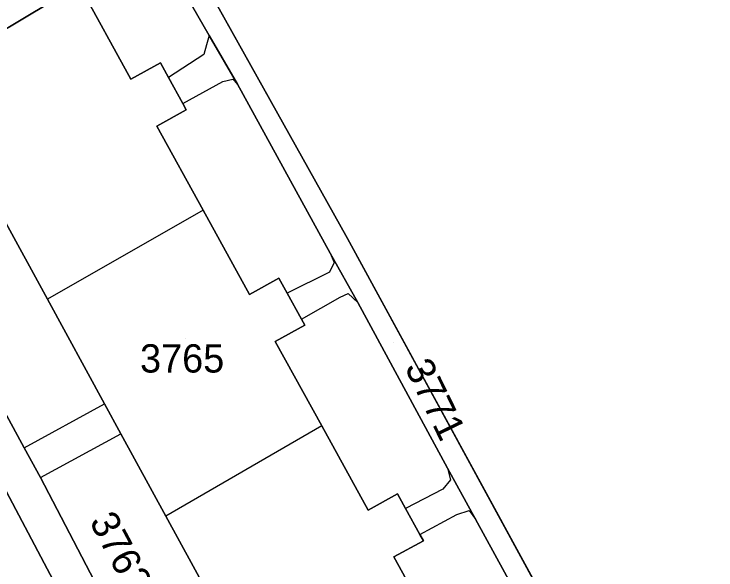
# Model space of a CAD drawing. Extents: x -262715 to -259381, y -1237238 to -1231182.
# Drawn here: x -261705.74 to -261656.12, y -1235409.89 to -1235370.6 of the extents above; entities that cross this region are included whole.
import ezdxf

# ---------------------------------------------------------------- set-up
doc = ezdxf.new("R2010")
doc.units = 0
for name, color, linetype in [('body_kn', 7, 'Continuous'), ('kladpar_druhypozemkov', 7, 'Continuous'), ('kladpar_hranice', 7, 'Continuous'), ('kladpar_parcelnecisla', 7, 'Continuous'), ('kladpar_plochy', 7, 'Continuous'), ('zappar_hrandruhpozemk', 7, 'Continuous')]:
    doc.layers.add(name, color=color, linetype=linetype)

msp = doc.modelspace()

# ---------------------------------------------------------------- linework, layer by layer
at = {"layer": 'body_kn'}
for p, q in [((-261691.94, -1235372.11), (-261691.94, -1235372.11)), ((-261691.94, -1235372.11), (-261691.94, -1235372.11)), ((-261692.13, -1235372.79), (-261692.13, -1235372.79)), ((-261692.31, -1235373.47), (-261692.31, -1235373.47)), ((-261695.39, -1235374.06), (-261695.39, -1235374.06)), ((-261694.82, -1235375.09), (-261694.82, -1235375.09)), ((-261697.47, -1235375.2), (-261697.47, -1235375.2)), ((-261690.99, -1235375.37), (-261690.99, -1235375.37)), ((-261690.27, -1235375.2), (-261690.27, -1235375.2)), ((-261689.95, -1235375.57), (-261689.95, -1235375.57)), ((-261693.81, -1235376.93), (-261693.81, -1235376.93)), ((-261693.81, -1235376.93), (-261693.81, -1235376.93)), ((-261693.56, -1235377.37), (-261693.56, -1235377.37)), ((-261695.65, -1235378.52), (-261695.65, -1235378.52)), ((-261692.37, -1235384.47), (-261692.37, -1235384.47)), ((-261692.37, -1235384.47), (-261692.37, -1235384.47)), ((-261682.17, -1235386.46), (-261682.17, -1235386.46)), ((-261683.4, -1235387.5), (-261683.4, -1235387.5)), ((-261683.4, -1235387.5), (-261683.4, -1235387.5)), ((-261683.11, -1235388.17), (-261683.11, -1235388.17)), ((-261683.45, -1235388.85), (-261683.45, -1235388.85)), ((-261687.01, -1235389.28), (-261687.01, -1235389.28)), ((-261689.09, -1235390.43), (-261689.09, -1235390.43)), ((-261686.44, -1235390.32), (-261686.44, -1235390.32)), ((-261682.13, -1235390.35), (-261682.13, -1235390.35)), ((-261703.38, -1235390.75), (-261703.38, -1235390.75)), ((-261682.69, -1235390.62), (-261682.69, -1235390.62)), ((-261681.43, -1235390.99), (-261681.43, -1235390.99)), ((-261685.43, -1235392.16), (-261685.43, -1235392.16)), ((-261685.43, -1235392.16), (-261685.43, -1235392.16)), ((-261685.18, -1235392.59), (-261685.18, -1235392.59)), ((-261687.27, -1235393.74), (-261687.27, -1235393.74)), ((-261699.34, -1235398.15), (-261699.34, -1235398.15)), ((-261683.99, -1235399.7), (-261683.99, -1235399.7)), ((-261683.99, -1235399.7), (-261683.99, -1235399.7)), ((-261698.19, -1235400.26), (-261698.19, -1235400.26)), ((-261705.02, -1235401.25), (-261705.02, -1235401.25)), ((-261705.02, -1235401.25), (-261705.02, -1235401.25)), ((-261675.09, -1235402.7), (-261675.09, -1235402.7)), ((-261675.09, -1235402.7), (-261675.09, -1235402.7)), ((-261703.87, -1235403.36), (-261703.87, -1235403.36)), ((-261703.87, -1235403.36), (-261703.87, -1235403.36)), ((-261674.88, -1235403.51), (-261674.88, -1235403.51)), ((-261675.43, -1235404.17), (-261675.43, -1235404.17)), ((-261678.64, -1235404.51), (-261678.64, -1235404.51)), ((-261680.71, -1235405.66), (-261680.71, -1235405.66)), ((-261678.06, -1235405.55), (-261678.06, -1235405.55)), ((-261673.57, -1235405.68), (-261673.57, -1235405.68)), ((-261695.01, -1235406.09), (-261695.01, -1235406.09)), ((-261674.43, -1235405.97), (-261674.43, -1235405.97)), ((-261673.13, -1235406.29), (-261673.13, -1235406.29)), ((-261677.05, -1235407.38), (-261677.05, -1235407.38)), ((-261677.05, -1235407.38), (-261677.05, -1235407.38)), ((-261676.8, -1235407.82), (-261676.8, -1235407.82)), ((-261678.89, -1235408.97), (-261678.89, -1235408.97))]:
    msp.add_line(p, q, dxfattribs=at)
at = {"layer": 'kladpar_druhypozemkov'}
for p, q in [((-261693.6, -1235393.5), (-261693.6, -1235393.5)), ((-261678.94, -1235393.82), (-261678.94, -1235393.82))]:
    msp.add_line(p, q, dxfattribs=at)
at = {"layer": 'kladpar_hranice'}
for points in [[(-261809.04, -1235212.19), (-261808.62, -1235214.91), (-261807.47, -1235217.13), (-261805.77, -1235218.58), (-261802.73, -1235220.01), (-261795.65, -1235222.6), (-261786.63, -1235237.16), (-261748.08, -1235303.79), (-261742.98, -1235312.77), (-261741.37, -1235315.34), (-261739.11, -1235317.34), (-261735.07, -1235317.75), (-261705.46, -1235303.06), (-261703.37, -1235307.52), (-261732.44, -1235322.67), (-261734.95, -1235324.2), (-261737.36, -1235326.94), (-261738.5, -1235329.5), (-261738.26, -1235334.93), (-261737.37, -1235339), (-261730.12, -1235359.71), (-261723.19, -1235372.37), (-261670.09, -1235472.89), (-261667.96, -1235476.77)], [(-261714.97, -1235343.15), (-261713.06, -1235346.36), (-261711.59, -1235345.5), (-261710.93, -1235346.63), (-261709.85, -1235348.48), (-261711.32, -1235349.34), (-261707.81, -1235355.34), (-261704.3, -1235361.34), (-261702.83, -1235360.48), (-261702.41, -1235361.22), (-261701.35, -1235363.03), (-261701.09, -1235363.46), (-261702.56, -1235364.32), (-261700.44, -1235367.95), (-261701.14, -1235368.53), (-261711.16, -1235374.54), (-261713.46, -1235370.44), (-261714.84, -1235368), (-261718.37, -1235361.73), (-261721.76, -1235355.51), (-261723.18, -1235353.07), (-261725.52, -1235349.05), (-261723, -1235347.6), (-261714.97, -1235343.15)], [(-261704.58, -1235346.36), (-261682.17, -1235386.46), (-261657.24, -1235432.19), (-261642.97, -1235458.01)], [(-261622.45, -1235472.98), (-261625.03, -1235476.61), (-261628.14, -1235478.84), (-261629.4, -1235479.24), (-261630.36, -1235478.64), (-261640.86, -1235458.1), (-261642.97, -1235458.01), (-261657.24, -1235432.19), (-261682.17, -1235386.46), (-261704.58, -1235346.36)], [(-261697.12, -1235416.29), (-261703.87, -1235403.36), (-261705.02, -1235401.25), (-261712.25, -1235387.94), (-261713.3, -1235386), (-261719.6, -1235374.15), (-261721.03, -1235371.62), (-261727.84, -1235359)], [(-261727.84, -1235359), (-261721.03, -1235371.62), (-261719.6, -1235374.15), (-261713.3, -1235386), (-261712.25, -1235387.94), (-261705.02, -1235401.25), (-261703.87, -1235403.36), (-261697.12, -1235416.29)], [(-261661.1, -1235489.22), (-261662.36, -1235486.93), (-261667.96, -1235476.77), (-261670.09, -1235472.89), (-261723.19, -1235372.37), (-261730.12, -1235359.71)], [(-261697.29, -1235362.81), (-261691.94, -1235372.11), (-261689.95, -1235375.57), (-261683.4, -1235387.5), (-261681.43, -1235390.99), (-261675.09, -1235402.7), (-261673.13, -1235406.29), (-261666.28, -1235418.79), (-261664.52, -1235422.1), (-261657.93, -1235434.43), (-261656.21, -1235437.32), (-261649.76, -1235449.09)], [(-261649.76, -1235449.09), (-261656.21, -1235437.32), (-261657.93, -1235434.43), (-261664.52, -1235422.1), (-261666.28, -1235418.79), (-261673.13, -1235406.29), (-261675.09, -1235402.7), (-261681.43, -1235390.99), (-261683.4, -1235387.5), (-261689.95, -1235375.57), (-261691.94, -1235372.11), (-261697.29, -1235362.81)], [(-261691, -1235413.42), (-261695.01, -1235406.09), (-261698.19, -1235400.26), (-261699.34, -1235398.15), (-261703.38, -1235390.75), (-261706.6, -1235384.85), (-261707.66, -1235382.92), (-261711.97, -1235375.02), (-261711.16, -1235374.54), (-261701.14, -1235368.53)], [(-261701.14, -1235368.53), (-261697.47, -1235375.2), (-261695.39, -1235374.06), (-261694.82, -1235375.09), (-261693.81, -1235376.93), (-261693.56, -1235377.37), (-261695.65, -1235378.52), (-261692.37, -1235384.47), (-261689.09, -1235390.43), (-261687.01, -1235389.28), (-261686.44, -1235390.32), (-261685.43, -1235392.16), (-261685.18, -1235392.59), (-261687.27, -1235393.74), (-261683.99, -1235399.7), (-261680.71, -1235405.66), (-261678.64, -1235404.51), (-261678.06, -1235405.55), (-261677.05, -1235407.38), (-261676.8, -1235407.82), (-261678.89, -1235408.97), (-261675.43, -1235415.26)], [(-261675.43, -1235415.26), (-261678.89, -1235408.97), (-261676.8, -1235407.82), (-261677.05, -1235407.38), (-261678.06, -1235405.55), (-261678.64, -1235404.51), (-261680.71, -1235405.66), (-261683.99, -1235399.7), (-261687.27, -1235393.74), (-261685.18, -1235392.59), (-261685.43, -1235392.16), (-261686.44, -1235390.32), (-261687.01, -1235389.28), (-261689.09, -1235390.43), (-261692.37, -1235384.47), (-261695.65, -1235378.52), (-261693.56, -1235377.37), (-261693.81, -1235376.93), (-261694.82, -1235375.09), (-261695.39, -1235374.06), (-261697.47, -1235375.2), (-261701.14, -1235368.53)], [(-261713.46, -1235370.44), (-261711.16, -1235374.54), (-261711.97, -1235375.02), (-261707.66, -1235382.92), (-261706.6, -1235384.85), (-261703.38, -1235390.75), (-261699.34, -1235398.15), (-261698.19, -1235400.26), (-261695.01, -1235406.09), (-261691, -1235413.42)]]:
    msp.add_lwpolyline(points, dxfattribs=at)
at = {"layer": 'kladpar_plochy'}
for p, q in [((-261682.17, -1235386.46), (-261704.58, -1235346.36)), ((-261657.24, -1235432.19), (-261682.17, -1235386.46))]:
    msp.add_line(p, q, dxfattribs=at)
msp.add_lwpolyline([(-261714.97, -1235343.15), (-261713.06, -1235346.36), (-261711.59, -1235345.5), (-261710.93, -1235346.63), (-261709.85, -1235348.48), (-261711.32, -1235349.34), (-261707.81, -1235355.34), (-261704.3, -1235361.34), (-261702.83, -1235360.48), (-261702.41, -1235361.22), (-261701.35, -1235363.03), (-261701.09, -1235363.46), (-261702.56, -1235364.32), (-261700.44, -1235367.95), (-261701.14, -1235368.53), (-261711.16, -1235374.54), (-261713.46, -1235370.44), (-261714.84, -1235368), (-261718.37, -1235361.73), (-261721.76, -1235355.51), (-261723.18, -1235353.07), (-261725.52, -1235349.05), (-261723, -1235347.6)], close=True, dxfattribs=at)
for points in [[(-261704.58, -1235346.36), (-261682.17, -1235386.46), (-261657.24, -1235432.19), (-261642.97, -1235458.01)], [(-261697.12, -1235416.29), (-261703.87, -1235403.36), (-261705.02, -1235401.25), (-261712.25, -1235387.94), (-261713.3, -1235386), (-261719.6, -1235374.15), (-261721.03, -1235371.62), (-261727.84, -1235359)], [(-261727.84, -1235359), (-261721.03, -1235371.62), (-261719.6, -1235374.15), (-261713.3, -1235386), (-261712.25, -1235387.94), (-261705.02, -1235401.25), (-261703.87, -1235403.36), (-261697.12, -1235416.29)], [(-261661.1, -1235489.22), (-261662.36, -1235486.93), (-261667.96, -1235476.77), (-261670.09, -1235472.89), (-261723.19, -1235372.37), (-261730.12, -1235359.71)], [(-261730.12, -1235359.71), (-261723.19, -1235372.37), (-261670.09, -1235472.89), (-261667.96, -1235476.77), (-261671.4, -1235474.67), (-261665.81, -1235484.81), (-261662.36, -1235486.93), (-261661.1, -1235489.22), (-261659.04, -1235491.67), (-261656.26, -1235493.1), (-261652.41, -1235493.92)], [(-261697.29, -1235362.81), (-261691.94, -1235372.11), (-261689.95, -1235375.57), (-261683.4, -1235387.5), (-261681.43, -1235390.99), (-261675.09, -1235402.7), (-261673.13, -1235406.29), (-261666.28, -1235418.79), (-261664.52, -1235422.1), (-261657.93, -1235434.43), (-261656.21, -1235437.32), (-261649.76, -1235449.09)], [(-261649.76, -1235449.09), (-261656.21, -1235437.32), (-261657.93, -1235434.43), (-261664.52, -1235422.1), (-261666.28, -1235418.79), (-261673.13, -1235406.29), (-261675.09, -1235402.7), (-261681.43, -1235390.99), (-261683.4, -1235387.5), (-261689.95, -1235375.57), (-261691.94, -1235372.11), (-261697.29, -1235362.81)], [(-261711.16, -1235374.54), (-261701.14, -1235368.53), (-261697.47, -1235375.2), (-261695.39, -1235374.06), (-261694.82, -1235375.09), (-261693.81, -1235376.93), (-261693.56, -1235377.37), (-261695.65, -1235378.52), (-261692.37, -1235384.47), (-261689.09, -1235390.43), (-261687.01, -1235389.28), (-261686.44, -1235390.32), (-261685.43, -1235392.16), (-261685.18, -1235392.59), (-261687.27, -1235393.74), (-261683.99, -1235399.7), (-261680.71, -1235405.66), (-261678.64, -1235404.51), (-261678.06, -1235405.55), (-261677.05, -1235407.38), (-261676.8, -1235407.82), (-261678.89, -1235408.97), (-261675.43, -1235415.26)], [(-261675.43, -1235415.26), (-261678.89, -1235408.97), (-261676.8, -1235407.82), (-261677.05, -1235407.38), (-261678.06, -1235405.55), (-261678.64, -1235404.51), (-261680.71, -1235405.66), (-261683.99, -1235399.7), (-261687.27, -1235393.74), (-261685.18, -1235392.59), (-261685.43, -1235392.16), (-261686.44, -1235390.32), (-261687.01, -1235389.28), (-261689.09, -1235390.43), (-261692.37, -1235384.47), (-261695.65, -1235378.52), (-261693.56, -1235377.37), (-261693.81, -1235376.93), (-261694.82, -1235375.09), (-261695.39, -1235374.06), (-261697.47, -1235375.2), (-261701.14, -1235368.53)], [(-261713.46, -1235370.44), (-261711.16, -1235374.54), (-261711.97, -1235375.02), (-261707.66, -1235382.92), (-261706.6, -1235384.85), (-261703.38, -1235390.75), (-261699.34, -1235398.15), (-261698.19, -1235400.26), (-261695.01, -1235406.09), (-261691, -1235413.42)], [(-261691, -1235413.42), (-261695.01, -1235406.09), (-261698.19, -1235400.26), (-261699.34, -1235398.15), (-261703.38, -1235390.75), (-261706.6, -1235384.85)]]:
    msp.add_lwpolyline(points, dxfattribs=at)
at = {"layer": 'zappar_hrandruhpozemk'}
for p, q in [((-261692.31, -1235373.47), (-261694.82, -1235375.09)), ((-261693.81, -1235376.93), (-261690.99, -1235375.37)), ((-261692.37, -1235384.47), (-261703.38, -1235390.75)), ((-261683.45, -1235388.85), (-261686.44, -1235390.32)), ((-261685.43, -1235392.16), (-261682.69, -1235390.62)), ((-261705.02, -1235401.25), (-261699.34, -1235398.15)), ((-261683.99, -1235399.7), (-261695.01, -1235406.09)), ((-261703.87, -1235403.36), (-261698.19, -1235400.26)), ((-261675.43, -1235404.17), (-261678.06, -1235405.55)), ((-261677.05, -1235407.38), (-261674.43, -1235405.97))]:
    msp.add_line(p, q, dxfattribs=at)
for points in [[(-261691.94, -1235372.11), (-261692.13, -1235372.79), (-261692.31, -1235373.47)], [(-261690.99, -1235375.37), (-261690.27, -1235375.2), (-261689.95, -1235375.57)], [(-261683.4, -1235387.5), (-261683.11, -1235388.17), (-261683.45, -1235388.85)], [(-261682.69, -1235390.62), (-261682.13, -1235390.35), (-261681.43, -1235390.99)], [(-261675.09, -1235402.7), (-261674.88, -1235403.51), (-261675.43, -1235404.17)], [(-261674.43, -1235405.97), (-261673.57, -1235405.68), (-261673.13, -1235406.29)]]:
    msp.add_lwpolyline(points, dxfattribs=at)

# ---------------------------------------------------------------- texts
at = {"layer": 'kladpar_parcelnecisla'}
msp.add_text('3765', height=2, dxfattribs=at).set_placement((-261696.83, -1235395.94))
for s, rotation, p in [('3771', 296, (-261678.156, -1235395.574)), ('3762/1', 298, (-261700.444, -1235406.464))]:
    msp.add_text(s, height=2, rotation=rotation, dxfattribs=at).set_placement(p)

doc.saveas('drawing.dxf')
